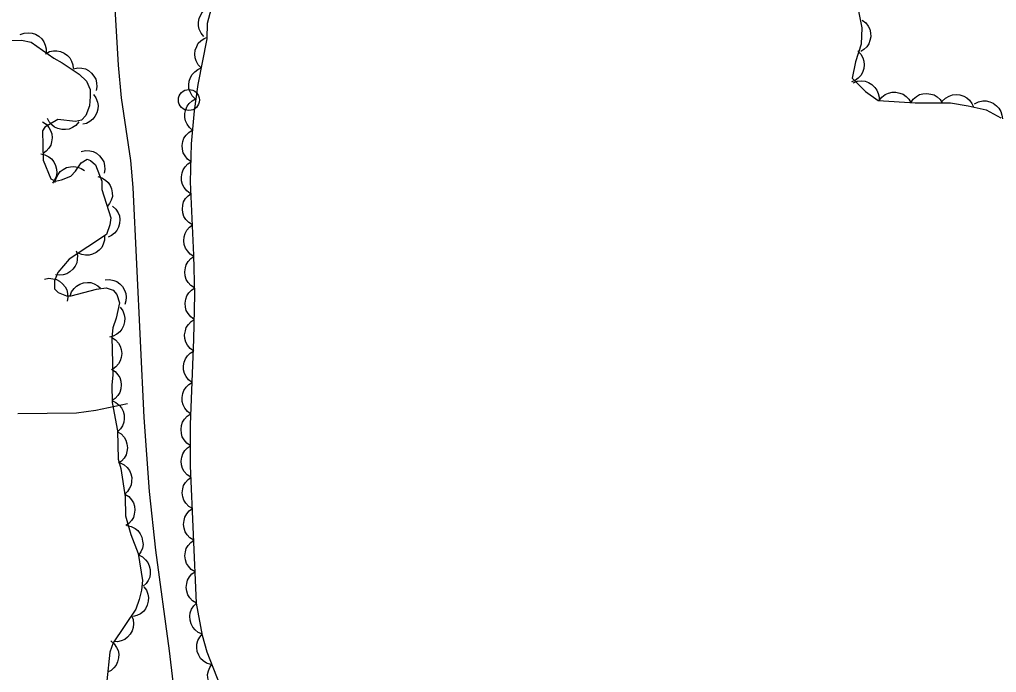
# Model space of a CAD drawing. Extents: x 336540 to 340074, y 5572036 to 5573747.
# Drawn here: x 337836.2 to 337929.2, y 5572502.8 to 5572564.8 of the extents above; entities that cross this region are included whole.
import ezdxf

# ---------------------------------------------------------------- set-up
doc = ezdxf.new("R2010")
doc.units = 0
for name, color, linetype in [('Niveau 22', 7, 'Continuous'), ('Niveau 36', 7, 'Continuous'), ('Niveau 44', 7, 'Continuous')]:
    doc.layers.add(name, color=color, linetype=linetype)

msp = doc.modelspace()

# ---------------------------------------------------------------- linework, layer by layer
at = {"layer": 'Niveau 22'}
for points in [[(337842.83, 5572587.1), (337842.94, 5572583.79), (337843.38, 5572578.4), (337843.8, 5572575.57), (337844.88, 5572569.41), (337845.31, 5572565.9), (337845.62, 5572560.51), (337845.91, 5572557.4), (337846.81, 5572551.45), (337847.03, 5572548.88), (337848.07, 5572527.01), (337848.59, 5572519.95), (337849.18, 5572514.37), (337850.48, 5572504.82), (337851.11, 5572499.45)], [(337846.53, 5572528.31), (337843.51, 5572527.68), (337841.68, 5572527.42), (337836.09, 5572527.35)]]:
    msp.add_lwpolyline(points, dxfattribs=at)
at = {"layer": 'Niveau 36'}
msp.add_circle((337852.359, 5572557.191), 1, dxfattribs=at)
at = {"layer": 'Niveau 44'}
for points in [[(337853.79, 5572563.23), (337853.52, 5572563.54), (337853.35, 5572563.92), (337853.26, 5572564.23), (337853.26, 5572564.58), (337853.32, 5572564.95), (337853.48, 5572565.3), (337853.64, 5572565.58), (337853.9, 5572565.81), (337854.22, 5572566.01), (337854.56, 5572566.13)], [(337854.09, 5572562.99), (337854.13, 5572564.51), (337854.5, 5572565.92)], [(337916.03, 5572565.78), (337916.36, 5572564.06), (337916.29, 5572562.51), (337915.77, 5572560.83), (337915.46, 5572559.25), (337916.7, 5572558.01), (337917.93, 5572557.14), (337921.44, 5572556.92), (337924.79, 5572556.93), (337926.47, 5572556.63), (337928.18, 5572556.24), (337929.58, 5572555.48)], [(337916.39, 5572564.79), (337916.73, 5572564.54), (337916.97, 5572564.21), (337917.13, 5572563.93), (337917.2, 5572563.58), (337917.22, 5572563.21), (337917.14, 5572562.84), (337917.04, 5572562.53), (337916.83, 5572562.24), (337916.56, 5572561.98), (337916.26, 5572561.79)], [(337836.31, 5572563.41), (337836.7, 5572563.55), (337837.11, 5572563.58), (337837.44, 5572563.56), (337837.77, 5572563.44), (337838.09, 5572563.26), (337838.36, 5572562.99), (337838.57, 5572562.73), (337838.7, 5572562.41), (337838.78, 5572562.04), (337838.77, 5572561.68)], [(337855.3, 5572501.62), (337854.11, 5572504.67), (337853.66, 5572506.26), (337853.07, 5572509.34), (337852.52, 5572522.39), (337852.5, 5572526.33), (337852.84, 5572534.4), (337852.91, 5572538.69), (337852.83, 5572542.42), (337852.52, 5572549.41), (337852.62, 5572553.02), (337852.89, 5572556.16), (337853.23, 5572558.67), (337854.09, 5572562.99)], [(337853.54, 5572560.24), (337853.25, 5572560.54), (337853.06, 5572560.9), (337852.95, 5572561.21), (337852.92, 5572561.56), (337852.96, 5572561.93), (337853.1, 5572562.29), (337853.25, 5572562.58), (337853.5, 5572562.83), (337853.8, 5572563.04), (337854.13, 5572563.18)], [(337834.08, 5572562.83), (337836.44, 5572562.88), (337837.35, 5572562.68), (337839.52, 5572561.16), (337840.32, 5572560.73), (337841.92, 5572559.64), (337842.61, 5572558.98), (337842.97, 5572558.2), (337842.98, 5572557.53), (337842.89, 5572556.63), (337842.57, 5572555.72), (337842.13, 5572555.26), (337841.58, 5572555.13), (337839.88, 5572555.32), (337838.66, 5572554.61), (337838.44, 5572554.27), (337838.51, 5572551.46), (337839.23, 5572549.68), (337839.68, 5572549.46), (337840.24, 5572549.59), (337841.13, 5572549.95), (337841.57, 5572550.41), (337842.12, 5572551.21), (337842.67, 5572551.56), (337843.01, 5572551.45), (337843.47, 5572551.02), (337844.07, 5572549.46), (337844.09, 5572548.67), (337844.94, 5572545.99), (337844.84, 5572545.31), (337844.52, 5572544.4), (337840.98, 5572542.07), (337839.88, 5572540.8), (337839.56, 5572540.01), (337839.58, 5572539.22), (337839.92, 5572538.89), (337840.72, 5572538.57), (337841.17, 5572538.58), (337843.58, 5572539.19), (337844.48, 5572539.33), (337845.16, 5572539.12), (337845.51, 5572538.68), (337845.75, 5572537.9), (337845.45, 5572536.43), (337845.13, 5572535.52), (337845.04, 5572534.61), (337845.12, 5572531.01), (337845.03, 5572530.11), (337845.07, 5572528.42), (337845.58, 5572525.74), (337845.64, 5572523.04), (337845.89, 5572522.14), (337846.29, 5572519.45), (337846.33, 5572517.65), (337846.82, 5572515.86), (337847.54, 5572514.08), (337847.93, 5572511.5), (337847.84, 5572510.59), (337847.64, 5572509.69), (337847.32, 5572508.78), (337845.14, 5572505.58), (337844.83, 5572504.67), (337844.55, 5572501.96)], [(337838.72, 5572561.59), (337839.09, 5572561.79), (337839.48, 5572561.86), (337839.81, 5572561.88), (337840.16, 5572561.8), (337840.5, 5572561.65), (337840.8, 5572561.42), (337841.03, 5572561.19), (337841.2, 5572560.88), (337841.32, 5572560.53), (337841.36, 5572560.17)], [(337915.97, 5572561.85), (337916.27, 5572561.56), (337916.46, 5572561.2), (337916.57, 5572560.89), (337916.59, 5572560.54), (337916.55, 5572560.17), (337916.42, 5572559.81), (337916.27, 5572559.52), (337916.02, 5572559.27), (337915.72, 5572559.05), (337915.39, 5572558.91)], [(337841.37, 5572560.16), (337841.78, 5572560.25), (337842.19, 5572560.22), (337842.51, 5572560.15), (337842.82, 5572559.98), (337843.1, 5572559.75), (337843.33, 5572559.44), (337843.5, 5572559.16), (337843.58, 5572558.82), (337843.6, 5572558.45), (337843.54, 5572558.09)], [(337852.96, 5572557.3), (337852.66, 5572557.6), (337852.47, 5572557.96), (337852.36, 5572558.27), (337852.34, 5572558.62), (337852.38, 5572558.98), (337852.52, 5572559.34), (337852.66, 5572559.63), (337852.91, 5572559.88), (337853.21, 5572560.1), (337853.54, 5572560.24)], [(337915.55, 5572558.82), (337915.94, 5572558.97), (337916.35, 5572559), (337916.68, 5572558.97), (337917.01, 5572558.85), (337917.33, 5572558.66), (337917.6, 5572558.39), (337917.8, 5572558.14), (337917.93, 5572557.81), (337918.01, 5572557.45), (337918, 5572557.09)], [(337843.27, 5572557.71), (337843.52, 5572557.38), (337843.66, 5572556.99), (337843.72, 5572556.67), (337843.7, 5572556.32), (337843.6, 5572555.96), (337843.42, 5572555.63), (337843.23, 5572555.36), (337842.95, 5572555.15), (337842.62, 5572554.97), (337842.27, 5572554.88)], [(337918.02, 5572557.13), (337918.27, 5572557.47), (337918.6, 5572557.7), (337918.9, 5572557.85), (337919.24, 5572557.92), (337919.61, 5572557.93), (337919.98, 5572557.84), (337920.29, 5572557.74), (337920.57, 5572557.53), (337920.83, 5572557.26), (337921.01, 5572556.95)], [(337921.01, 5572556.92), (337921.24, 5572557.27), (337921.56, 5572557.52), (337921.84, 5572557.7), (337922.18, 5572557.79), (337922.55, 5572557.82), (337922.93, 5572557.76), (337923.24, 5572557.67), (337923.53, 5572557.48), (337923.81, 5572557.23), (337924.01, 5572556.93)], [(337924.02, 5572557.07), (337924.31, 5572557.37), (337924.67, 5572557.56), (337924.98, 5572557.68), (337925.33, 5572557.71), (337925.7, 5572557.68), (337926.06, 5572557.55), (337926.35, 5572557.41), (337926.61, 5572557.16), (337926.83, 5572556.87), (337926.98, 5572556.54)], [(337852.73, 5572554.3), (337852.41, 5572554.57), (337852.18, 5572554.9), (337852.03, 5572555.2), (337851.97, 5572555.54), (337851.97, 5572555.91), (337852.07, 5572556.28), (337852.18, 5572556.59), (337852.4, 5572556.87), (337852.67, 5572557.12), (337852.99, 5572557.29)], [(337927.09, 5572556.83), (337927.46, 5572557.02), (337927.86, 5572557.1), (337928.19, 5572557.11), (337928.53, 5572557.03), (337928.87, 5572556.88), (337929.17, 5572556.65), (337929.41, 5572556.42), (337929.57, 5572556.11), (337929.69, 5572555.76), (337929.73, 5572555.4)], [(337838.42, 5572555.11), (337838.77, 5572554.88), (337839.03, 5572554.57), (337839.21, 5572554.3), (337839.31, 5572553.96), (337839.35, 5572553.59), (337839.3, 5572553.21), (337839.22, 5572552.9), (337839.03, 5572552.6), (337838.79, 5572552.32), (337838.49, 5572552.11)], [(337841.89, 5572555.1), (337841.62, 5572554.78), (337841.28, 5572554.56), (337840.98, 5572554.42), (337840.63, 5572554.37), (337840.26, 5572554.38), (337839.89, 5572554.48), (337839.59, 5572554.6), (337839.32, 5572554.83), (337839.08, 5572555.11), (337838.91, 5572555.43)], [(337852.57, 5572551.31), (337852.23, 5572551.55), (337851.99, 5572551.87), (337851.82, 5572552.16), (337851.74, 5572552.5), (337851.72, 5572552.87), (337851.79, 5572553.25), (337851.89, 5572553.56), (337852.09, 5572553.85), (337852.35, 5572554.11), (337852.66, 5572554.31)], [(337838.27, 5572552.06), (337838.67, 5572551.98), (337839.03, 5572551.78), (337839.3, 5572551.58), (337839.51, 5572551.3), (337839.67, 5572550.97), (337839.76, 5572550.6), (337839.79, 5572550.27), (337839.72, 5572549.93), (337839.59, 5572549.58), (337839.39, 5572549.28)], [(337842.12, 5572552.29), (337842.52, 5572552.38), (337842.93, 5572552.35), (337843.25, 5572552.28), (337843.56, 5572552.12), (337843.85, 5572551.89), (337844.09, 5572551.58), (337844.26, 5572551.3), (337844.34, 5572550.96), (337844.36, 5572550.59), (337844.31, 5572550.24)], [(337839.64, 5572549.35), (337839.73, 5572549.76), (337839.92, 5572550.11), (337840.12, 5572550.38), (337840.4, 5572550.59), (337840.73, 5572550.76), (337841.11, 5572550.84), (337841.43, 5572550.87), (337841.78, 5572550.8), (337842.12, 5572550.67), (337842.42, 5572550.47)], [(337852.49, 5572548.31), (337852.15, 5572548.55), (337851.9, 5572548.88), (337851.74, 5572549.16), (337851.66, 5572549.5), (337851.64, 5572549.87), (337851.71, 5572550.25), (337851.81, 5572550.56), (337852.01, 5572550.85), (337852.27, 5572551.11), (337852.57, 5572551.31)], [(337843.69, 5572549.92), (337844.09, 5572549.8), (337844.43, 5572549.58), (337844.68, 5572549.36), (337844.87, 5572549.07), (337845.01, 5572548.73), (337845.07, 5572548.35), (337845.08, 5572548.02), (337844.98, 5572547.68), (337844.82, 5572547.35), (337844.6, 5572547.06)], [(337852.7, 5572545.31), (337852.35, 5572545.53), (337852.08, 5572545.84), (337851.89, 5572546.11), (337851.79, 5572546.45), (337851.74, 5572546.81), (337851.79, 5572547.19), (337851.86, 5572547.51), (337852.04, 5572547.81), (337852.28, 5572548.09), (337852.57, 5572548.31)], [(337845.1, 5572547.1), (337845.41, 5572546.82), (337845.62, 5572546.47), (337845.75, 5572546.17), (337845.79, 5572545.82), (337845.77, 5572545.45), (337845.65, 5572545.09), (337845.52, 5572544.79), (337845.28, 5572544.52), (337844.99, 5572544.29), (337844.67, 5572544.14)], [(337852.83, 5572542.32), (337852.48, 5572542.53), (337852.21, 5572542.84), (337852.02, 5572543.11), (337851.92, 5572543.45), (337851.87, 5572543.81), (337851.92, 5572544.19), (337851.99, 5572544.51), (337852.17, 5572544.81), (337852.41, 5572545.1), (337852.7, 5572545.31)], [(337844.33, 5572544.28), (337844.33, 5572543.86), (337844.21, 5572543.47), (337844.07, 5572543.17), (337843.83, 5572542.91), (337843.54, 5572542.68), (337843.19, 5572542.53), (337842.88, 5572542.43), (337842.53, 5572542.43), (337842.16, 5572542.49), (337841.83, 5572542.63)], [(337841.65, 5572542.84), (337841.75, 5572542.43), (337841.74, 5572542.03), (337841.69, 5572541.7), (337841.53, 5572541.39), (337841.31, 5572541.09), (337841.02, 5572540.84), (337840.75, 5572540.66), (337840.41, 5572540.57), (337840.04, 5572540.53), (337839.68, 5572540.57)], [(337852.9, 5572539.32), (337852.55, 5572539.54), (337852.28, 5572539.85), (337852.1, 5572540.13), (337852.01, 5572540.47), (337851.97, 5572540.84), (337852.02, 5572541.22), (337852.1, 5572541.53), (337852.29, 5572541.83), (337852.54, 5572542.11), (337852.83, 5572542.32)], [(337838.62, 5572540.15), (337839.03, 5572540.24), (337839.43, 5572540.2), (337839.76, 5572540.13), (337840.06, 5572539.96), (337840.35, 5572539.72), (337840.58, 5572539.41), (337840.74, 5572539.13), (337840.82, 5572538.79), (337840.83, 5572538.42), (337840.77, 5572538.06)], [(337841.05, 5572538.55), (337841.19, 5572538.94), (337841.44, 5572539.27), (337841.67, 5572539.5), (337841.97, 5572539.67), (337842.32, 5572539.8), (337842.7, 5572539.83), (337843.03, 5572539.82), (337843.36, 5572539.7), (337843.69, 5572539.52), (337843.96, 5572539.29)], [(337844.39, 5572540.08), (337844.81, 5572540.12), (337845.21, 5572540.03), (337845.52, 5572539.92), (337845.8, 5572539.71), (337846.05, 5572539.44), (337846.24, 5572539.1), (337846.36, 5572538.8), (337846.4, 5572538.45), (337846.37, 5572538.08), (337846.26, 5572537.74)], [(337852.87, 5572536.32), (337852.53, 5572536.56), (337852.28, 5572536.88), (337852.11, 5572537.16), (337852.03, 5572537.5), (337852, 5572537.87), (337852.07, 5572538.25), (337852.16, 5572538.56), (337852.36, 5572538.85), (337852.62, 5572539.12), (337852.92, 5572539.32)], [(337845.82, 5572537.48), (337846.07, 5572537.14), (337846.2, 5572536.76), (337846.27, 5572536.44), (337846.24, 5572536.09), (337846.15, 5572535.73), (337845.97, 5572535.39), (337845.78, 5572535.13), (337845.5, 5572534.91), (337845.17, 5572534.74), (337844.82, 5572534.65)], [(337852.82, 5572533.32), (337852.48, 5572533.56), (337852.23, 5572533.88), (337852.06, 5572534.16), (337851.98, 5572534.5), (337851.95, 5572534.87), (337852.02, 5572535.25), (337852.11, 5572535.56), (337852.31, 5572535.85), (337852.57, 5572536.12), (337852.87, 5572536.32)], [(337845.04, 5572534.6), (337845.39, 5572534.37), (337845.65, 5572534.06), (337845.83, 5572533.79), (337845.93, 5572533.45), (337845.97, 5572533.08), (337845.91, 5572532.7), (337845.83, 5572532.39), (337845.65, 5572532.09), (337845.4, 5572531.81), (337845.11, 5572531.6)], [(337852.67, 5572530.32), (337852.33, 5572530.57), (337852.09, 5572530.9), (337851.93, 5572531.18), (337851.85, 5572531.53), (337851.84, 5572531.9), (337851.92, 5572532.27), (337852.02, 5572532.58), (337852.22, 5572532.87), (337852.49, 5572533.13), (337852.79, 5572533.32)], [(337844.99, 5572531.61), (337845.35, 5572531.38), (337845.61, 5572531.07), (337845.79, 5572530.79), (337845.89, 5572530.45), (337845.93, 5572530.09), (337845.87, 5572529.71), (337845.79, 5572529.39), (337845.6, 5572529.09), (337845.36, 5572528.82), (337845.07, 5572528.61)], [(337852.54, 5572527.32), (337852.21, 5572527.57), (337851.96, 5572527.9), (337851.8, 5572528.19), (337851.73, 5572528.53), (337851.71, 5572528.9), (337851.79, 5572529.27), (337851.89, 5572529.58), (337852.1, 5572529.87), (337852.36, 5572530.13), (337852.67, 5572530.32)], [(337845.04, 5572528.6), (337845.42, 5572528.44), (337845.73, 5572528.18), (337845.95, 5572527.93), (337846.1, 5572527.61), (337846.2, 5572527.26), (337846.21, 5572526.87), (337846.18, 5572526.55), (337846.05, 5572526.22), (337845.85, 5572525.91), (337845.6, 5572525.66)], [(337852.51, 5572524.32), (337852.16, 5572524.56), (337851.91, 5572524.87), (337851.73, 5572525.15), (337851.64, 5572525.49), (337851.61, 5572525.86), (337851.67, 5572526.24), (337851.75, 5572526.55), (337851.95, 5572526.85), (337852.2, 5572527.12), (337852.49, 5572527.32)], [(337845.58, 5572525.65), (337845.93, 5572525.43), (337846.2, 5572525.12), (337846.37, 5572524.84), (337846.47, 5572524.5), (337846.51, 5572524.13), (337846.46, 5572523.76), (337846.38, 5572523.44), (337846.19, 5572523.14), (337845.94, 5572522.86), (337845.65, 5572522.66)], [(337852.53, 5572521.32), (337852.18, 5572521.56), (337851.92, 5572521.87), (337851.75, 5572522.15), (337851.66, 5572522.49), (337851.62, 5572522.86), (337851.68, 5572523.24), (337851.77, 5572523.55), (337851.96, 5572523.85), (337852.21, 5572524.12), (337852.51, 5572524.32)], [(337845.81, 5572522.68), (337846.19, 5572522.5), (337846.49, 5572522.23), (337846.7, 5572521.97), (337846.84, 5572521.65), (337846.92, 5572521.29), (337846.91, 5572520.91), (337846.87, 5572520.58), (337846.72, 5572520.27), (337846.52, 5572519.96), (337846.25, 5572519.72)], [(337852.69, 5572518.33), (337852.34, 5572518.55), (337852.07, 5572518.85), (337851.88, 5572519.13), (337851.78, 5572519.46), (337851.73, 5572519.83), (337851.78, 5572520.21), (337851.85, 5572520.53), (337852.04, 5572520.83), (337852.28, 5572521.11), (337852.56, 5572521.33)], [(337846.28, 5572519.72), (337846.64, 5572519.49), (337846.9, 5572519.18), (337847.08, 5572518.9), (337847.17, 5572518.57), (337847.21, 5572518.2), (337847.16, 5572517.82), (337847.08, 5572517.5), (337846.89, 5572517.21), (337846.64, 5572516.93), (337846.35, 5572516.72)], [(337852.82, 5572515.33), (337852.46, 5572515.55), (337852.19, 5572515.85), (337852.01, 5572516.13), (337851.9, 5572516.47), (337851.86, 5572516.83), (337851.91, 5572517.21), (337851.98, 5572517.53), (337852.16, 5572517.83), (337852.4, 5572518.11), (337852.69, 5572518.33)], [(337846.47, 5572516.72), (337846.88, 5572516.63), (337847.24, 5572516.43), (337847.5, 5572516.24), (337847.71, 5572515.95), (337847.88, 5572515.63), (337847.96, 5572515.25), (337848, 5572514.93), (337847.93, 5572514.58), (337847.8, 5572514.24), (337847.6, 5572513.94)], [(337852.94, 5572512.33), (337852.59, 5572512.55), (337852.32, 5572512.86), (337852.14, 5572513.13), (337852.03, 5572513.47), (337851.98, 5572513.83), (337852.03, 5572514.21), (337852.11, 5572514.53), (337852.29, 5572514.83), (337852.53, 5572515.12), (337852.82, 5572515.33)], [(337847.56, 5572513.93), (337847.94, 5572513.75), (337848.24, 5572513.47), (337848.45, 5572513.22), (337848.59, 5572512.9), (337848.68, 5572512.54), (337848.67, 5572512.15), (337848.63, 5572511.83), (337848.48, 5572511.51), (337848.28, 5572511.2), (337848.01, 5572510.96)], [(337853.07, 5572509.34), (337852.71, 5572509.56), (337852.45, 5572509.86), (337852.26, 5572510.13), (337852.16, 5572510.47), (337852.11, 5572510.84), (337852.16, 5572511.22), (337852.23, 5572511.53), (337852.41, 5572511.84), (337852.65, 5572512.12), (337852.94, 5572512.33)], [(337848.07, 5572510.91), (337848.32, 5572510.57), (337848.45, 5572510.19), (337848.52, 5572509.87), (337848.49, 5572509.52), (337848.4, 5572509.16), (337848.22, 5572508.82), (337848.03, 5572508.56), (337847.75, 5572508.34), (337847.42, 5572508.17), (337847.07, 5572508.08)], [(337853.64, 5572506.39), (337853.25, 5572506.55), (337852.94, 5572506.82), (337852.72, 5572507.06), (337852.57, 5572507.38), (337852.47, 5572507.73), (337852.46, 5572508.12), (337852.48, 5572508.44), (337852.62, 5572508.77), (337852.82, 5572509.08), (337853.07, 5572509.34)], [(337846.9, 5572508.16), (337847.05, 5572507.78), (337847.09, 5572507.37), (337847.07, 5572507.04), (337846.95, 5572506.71), (337846.77, 5572506.39), (337846.51, 5572506.11), (337846.26, 5572505.9), (337845.93, 5572505.77), (337845.57, 5572505.68), (337845.21, 5572505.69)], [(337854.44, 5572503.5), (337854.04, 5572503.63), (337853.71, 5572503.87), (337853.47, 5572504.09), (337853.29, 5572504.39), (337853.16, 5572504.74), (337853.12, 5572505.12), (337853.12, 5572505.45), (337853.22, 5572505.78), (337853.39, 5572506.11), (337853.62, 5572506.39)], [(337844.94, 5572505.75), (337845.26, 5572505.48), (337845.48, 5572505.14), (337845.63, 5572504.85), (337845.68, 5572504.5), (337845.67, 5572504.13), (337845.57, 5572503.76), (337845.45, 5572503.46), (337845.23, 5572503.18), (337844.95, 5572502.94), (337844.63, 5572502.77)], [(337855.64, 5572500.74), (337855.23, 5572500.83), (337854.88, 5572501.04), (337854.62, 5572501.24), (337854.41, 5572501.52), (337854.25, 5572501.85), (337854.17, 5572502.23), (337854.14, 5572502.55), (337854.21, 5572502.9), (337854.35, 5572503.24), (337854.55, 5572503.54)]]:
    msp.add_lwpolyline(points, dxfattribs=at)

doc.saveas('drawing.dxf')
